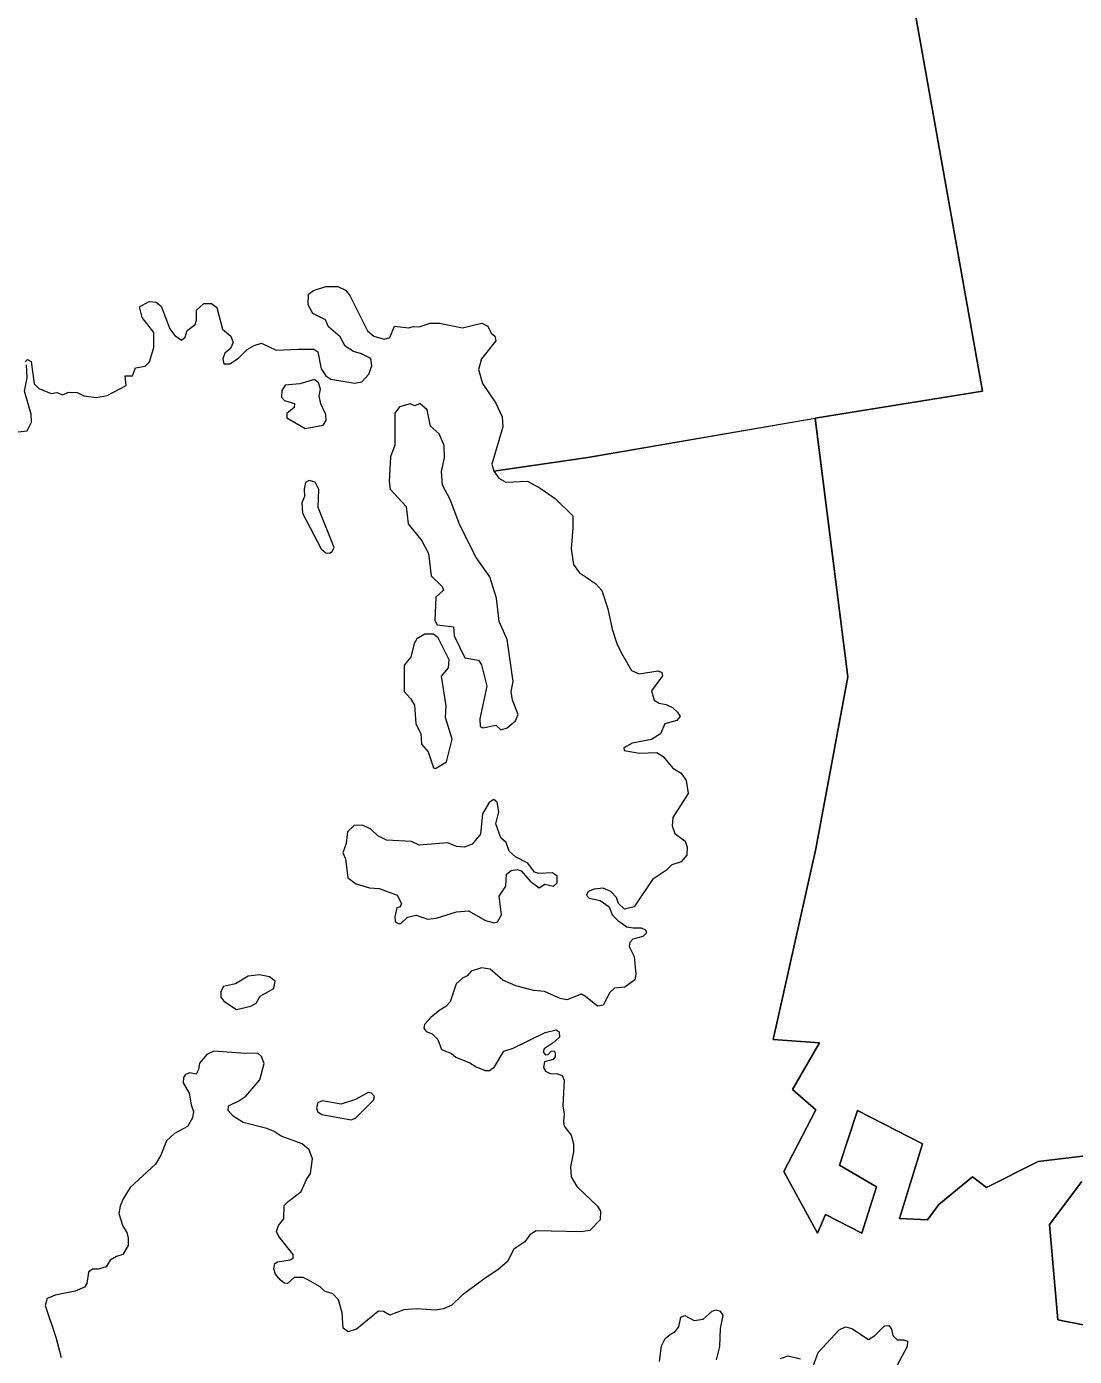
# Model space of a CAD drawing. Extents: x 369010 to 739155, y 6377141 to 6616555.
# Drawn here: x 419830 to 421785, y 6455809 to 6458291 of the extents above; entities that cross this region are included whole.
import ezdxf

# ---------------------------------------------------------------- set-up
doc = ezdxf.new("R2010")
doc.units = 0
doc.header["$LTSCALE"] = 40
doc.layers.add('1', color=7, linetype='Continuous', lineweight=13)

msp = doc.modelspace()

# ---------------------------------------------------------------- linework, layer by layer
at = {"layer": '1'}
for points in [[(420415.25, 6457712.14), (420393.41, 6457731.17), (420387.78, 6457743.92), (420363.78, 6457755.67), (420355.34, 6457772.05), (420355.84, 6457791.75), (420364.94, 6457798.7), (420388.44, 6457806.48), (420410.62, 6457806.48), (420425.02, 6457799.53), (420433.29, 6457789.6), (420465.9, 6457723.39), (420477.65, 6457713.8), (420497.34, 6457708.17), (420507.93, 6457711.15), (420516.21, 6457732.5), (420542.69, 6457729.02), (420551.79, 6457731.67), (420562.22, 6457731.17), (420582.74, 6457737.79), (420600.29, 6457738.12), (420643.32, 6457729.02), (420679.07, 6457738.12), (420690.82, 6457732.17), (420696.94, 6457719.42), (420703.89, 6457713.8), (420705.21, 6457705.19), (420678.57, 6457671.59), (420673.44, 6457651.24), (420680.89, 6457625.09), (420705.21, 6457588.51), (420717.3, 6457563.19), (420718.29, 6457544.49), (420697.77, 6457474.97), (420701.57, 6457461.57), (420877.17, 6457486.89), (421301.69, 6457560.37), (421324.53, 6457564.18), (421613.5, 6457611.18), (421496.16, 6458271.88), (421431.61, 6458634.66)], [(421431.61, 6458634.66), (421496.16, 6458271.88), (421613.5, 6457611.18), (421324.53, 6457564.18), (421301.69, 6457560.37), (421362.6, 6457077.6), (421302.85, 6456756.35), (421222.91, 6456400.85), (421309.47, 6456394.73), (421259.49, 6456307.34), (421302.68, 6456269.28), (421243.1, 6456154.42), (421305.83, 6456039.56), (421321.06, 6456073.98), (421388.42, 6456039.56), (421416.05, 6456125.78), (421347.2, 6456166), (421380.8, 6456267.95), (421501.79, 6456206.05), (421458.92, 6456066.87), (421510.89, 6456064.05), (421532.4, 6456092.68), (421595.13, 6456144.49), (421621.28, 6456124.3), (421717.6, 6456173.12), (421811.11, 6456184.54)], [(419827.05, 6457665.96), (419831.35, 6457670.27), (419838.3, 6457666.46), (419844.1, 6457624.59), (419852.37, 6457615.98), (419875.54, 6457606.38), (419886.3, 6457608.54), (419897.22, 6457604.23), (419908.15, 6457609.03), (419924.2, 6457608.54), (419936.45, 6457602.08), (419959.45, 6457599.43), (419980.14, 6457602.91), (420015.39, 6457621.61), (420013.57, 6457639.48), (420027.14, 6457639.48), (420033.27, 6457654.21), (420050.98, 6457657.69), (420059.25, 6457665.96), (420067.53, 6457692.45), (420067.53, 6457720.75), (420045.68, 6457748.55), (420040.39, 6457768.25), (420058.26, 6457778.18), (420071.33, 6457776.85), (420080.77, 6457769.9), (420096.99, 6457727.37), (420106.59, 6457714.62), (420118.67, 6457706.02), (420125.95, 6457711.64), (420129.43, 6457724.22), (420144.65, 6457735.64), (420147.14, 6457743.42), (420147.14, 6457762.12), (420160.71, 6457774.7), (420174.61, 6457774.7), (420185.04, 6457767.42), (420195.13, 6457726.37), (420211.19, 6457713.3), (420215.49, 6457702.04), (420210.36, 6457690.29), (420199.77, 6457681.69), (420195.96, 6457671.59), (420198.11, 6457661.66), (420209.36, 6457661.99), (420225.42, 6457672.42), (420241.64, 6457688.97), (420254.71, 6457696.42), (420268.12, 6457700.72), (420295.59, 6457687.65), (420336.47, 6457689.47), (420365.6, 6457689.47), (420373.38, 6457684.67), (420379.5, 6457652.39), (420388.27, 6457639.48), (420397.38, 6457633.36), (420442.23, 6457625.91), (420455.14, 6457628.56), (420468.21, 6457642.96), (420474.34, 6457658.19), (420472.19, 6457672.09), (420454.81, 6457680.69), (420439.58, 6457685.16), (420424.35, 6457695.09), (420415.25, 6457712.14)], [(419803.05, 6457533.73), (419830.86, 6457536.71), (419839.13, 6457553.26), (419838.3, 6457567.99), (419826.06, 6457611.18), (419830.86, 6457636.01), (419829.53, 6457660.34)], [(421811.11, 6456184.54), (421717.6, 6456173.12), (421621.28, 6456124.3), (421595.13, 6456144.49), (421532.4, 6456092.68), (421510.89, 6456064.05), (421458.92, 6456066.87), (421501.79, 6456206.05), (421380.8, 6456267.95), (421347.2, 6456166), (421416.05, 6456125.78), (421388.42, 6456039.56), (421321.06, 6456073.98), (421305.83, 6456039.56), (421243.1, 6456154.42), (421302.68, 6456269.28), (421259.49, 6456307.34), (421309.47, 6456394.73), (421222.91, 6456400.85), (421302.85, 6456756.35), (421362.6, 6457077.6), (421301.69, 6457560.21), (420877.17, 6457486.89), (420701.57, 6457461.57), (420711.34, 6457448.82), (420724.25, 6457441.05), (420764.3, 6457443.2), (420788.13, 6457430.12), (420816.27, 6457410.59), (420849.37, 6457378.32), (420849.37, 6457355.64), (420845.89, 6457316.75), (420850.2, 6457287.13), (420861.12, 6457272.4), (420874.36, 6457263.46), (420892.4, 6457251.21), (420903.16, 6457238.63), (420914.74, 6457204.87), (420922.85, 6457166.47), (420931.46, 6457140.16), (420939.73, 6457121.62), (420958.44, 6457089.51), (420973.17, 6457083.23), (421008.58, 6457088.69), (421015.37, 6457085.71), (421016.69, 6457079.75), (420996.34, 6457051.45), (421001.14, 6457034.07), (421010.4, 6457028.28), (421023.15, 6457025.8), (421035.23, 6457020.66), (421044.66, 6457011.89), (421049.3, 6457003.78), (421043.34, 6456996.5), (421020.83, 6456990.21), (421012.56, 6456971.18), (420996.01, 6456960.75), (420959.76, 6456953.64)], [(420959.76, 6456953.64), (420944.53, 6456945.2), (420944.86, 6456940.4), (420973.5, 6456935.43), (421006.27, 6456936.59), (421017.69, 6456929.14), (421035.89, 6456906.96), (421051.61, 6456898.19), (421060.88, 6456883.96), (421064.69, 6456859.79), (421035.56, 6456814.94), (421034.73, 6456799.88), (421039.37, 6456784.99), (421058.73, 6456770.92), (421062.54, 6456760), (421062.04, 6456744.77), (421051.45, 6456732.69), (421034.24, 6456727.06), (421024.14, 6456716.63), (420997.99, 6456699.59), (420963.57, 6456648.45), (420945.36, 6456643.81), (420934.6, 6456654.9), (420930.63, 6456665.82), (420920.04, 6456676.91), (420905.64, 6456683.2), (420888.76, 6456681.38), (420877.84, 6456676.75), (420874.53, 6456670.46), (420879.49, 6456664.67), (420900.51, 6456660.03), (420916.89, 6456648.45), (420922.85, 6456633.39), (420933.11, 6456622.79), (420950, 6456611.04), (420961.75, 6456609.22), (420976.97, 6456609.22), (420984.92, 6456605.58), (420986.74, 6456599.95), (420979.62, 6456592.84), (420961.41, 6456588.04), (420955.46, 6456581.91), (420954.63, 6456574.14), (420963.4, 6456555.93), (420966.71, 6456522.66), (420964.72, 6456512.4), (420946.52, 6456498.67), (420926.99, 6456496.51), (420918.55, 6456488.57), (420905.64, 6456464.9), (420895.54, 6456462.75), (420873.04, 6456481.29), (420865.09, 6456485.59), (420838.28, 6456474.83), (420825.7, 6456477.48), (420796.24, 6456490.22), (420776.22, 6456492.38), (420742.78, 6456500.65), (420718.45, 6456511.24), (420695.12, 6456531.93), (420678.57, 6456534.58), (420659.7, 6456528.29), (420652.09, 6456519.85), (420643.48, 6456515.55), (420631.73, 6456504.95), (420620.31, 6456471.03), (420612.04, 6456462.25), (420600.95, 6456455.63), (420584.56, 6456442.39), (420572.15, 6456428.49), (420571.32, 6456421.71), (420575.46, 6456415.42), (420586.55, 6456411.28), (420597.47, 6456401.02), (420604.26, 6456381.98), (420622.46, 6456374.54), (420630.57, 6456367.59), (420657.22, 6456357.49), (420668.97, 6456349.88), (420685.85, 6456343.09), (420693.79, 6456343.09), (420702.73, 6456349.55), (420720.44, 6456379.01), (420738.15, 6456384.63), (420797.73, 6456414.09), (420818.09, 6456418.73), (420823.88, 6456414.92), (420824.05, 6456404.82), (420812.63, 6456394.56), (420795.58, 6456383.64), (420794.09, 6456376.85), (420797.9, 6456372.39), (420803.36, 6456373.05), (420808.49, 6456379.17), (420814.61, 6456379.83), (420816.43, 6456375.7), (420815.94, 6456368.91), (420812.63, 6456363.12), (420796.24, 6456358.81), (420794.42, 6456348.55)], [(420794.42, 6456348.55), (420797.9, 6456341.77), (420807.17, 6456337.13), (420820.74, 6456336.47), (420829.18, 6456333.33), (420832.82, 6456325.05), (420830.34, 6456276.89), (420833.31, 6456261.17), (420831.99, 6456247.76), (420832.98, 6456239.16), (420846.06, 6456221.94), (420850.69, 6456205.89), (420850.53, 6456191.16), (420845.07, 6456162.86), (420845.89, 6456144.65), (420856.49, 6456126.45), (420895.38, 6456089.37), (420900.84, 6456080.11), (420900.18, 6456064.38), (420880.65, 6456044.19), (420864.59, 6456041.54), (420780.85, 6456043.36), (420769.1, 6456036.08), (420759.33, 6456023.01), (420739.14, 6456009.44), (420727.56, 6455986.6), (420709.52, 6455970.71), (420687.51, 6455956.64), (420642.82, 6455923.7), (420623.29, 6455905), (420607.73, 6455898.05), (420593, 6455895.4), (420557.92, 6455897.89), (420533.75, 6455895.9), (420507.44, 6455885.97), (420496.02, 6455892.92), (420486.42, 6455893.75), (420445.54, 6455859.82), (420429.82, 6455855.19), (420420.88, 6455862.14), (420418.89, 6455890.77), (420411.94, 6455914.93), (420401.02, 6455926.19), (420385.46, 6455930.82), (420377.35, 6455938.93), (420355.84, 6455951.51), (420345.74, 6455956.31), (420329.19, 6455956.64), (420316.94, 6455945.55), (420310.65, 6455945.72), (420303.04, 6455952.01), (420294.27, 6455962.93), (420291.12, 6455972.69), (420293.28, 6455982.79), (420297.91, 6455985.77), (420321.74, 6455989.57), (420327.2, 6455992.89), (420327.53, 6455999.67), (420300.56, 6456032.77), (420296.25, 6456042.37), (420299.73, 6456053.46), (420309.83, 6456065.71), (420310.65, 6456090.86), (420317.77, 6456098.15), (420342.43, 6456116.85), (420352.03, 6456139.19), (420359.81, 6456150.44), (420363.45, 6456178.08), (420356.83, 6456194.8), (420344.08, 6456205.89), (420304.69, 6456220.62), (420291.95, 6456228.73), (420278.21, 6456234.52), (420233.86, 6456245.61), (420215.49, 6456257.86), (420206.22, 6456268.45), (420206.39, 6456276.72), (420226.08, 6456286.16), (420238.82, 6456295.1), (420265.14, 6456325.55), (420273.08, 6456355.84), (420268.28, 6456369.08), (420261.33, 6456375.03), (420237.67, 6456374.87), (420179.41, 6456378.84), (420166, 6456372.55), (420152.76, 6456356.83), (420150.28, 6456344.58), (420146.14, 6456336.14), (420134.72, 6456338.62), (420126.61, 6456335.15), (420122.48, 6456329.69), (420121.98, 6456319.59), (420132.9, 6456300.56), (420137.2, 6456278.54), (420141.34, 6456266.46), (420139.36, 6456254.55), (420129.92, 6456238.16), (420105.92, 6456225.25), (420090.7, 6456211.85)], [(420090.7, 6456211.85), (420080.11, 6456184.7), (420070.34, 6456168.32), (420023.01, 6456124.79), (420009.93, 6456103.61), (420004.14, 6456089.7), (420001.99, 6456075.8), (420009.44, 6456052.47), (420016.72, 6456040.22), (420019.53, 6456029.79), (420019.53, 6456016.06), (420009.44, 6455999.17), (419997.35, 6455995.86), (419985.77, 6455988.58), (419978.16, 6455976.33), (419963.43, 6455972.2), (419952.5, 6455971.87), (419945.55, 6455966.4), (419941.91, 6455945.55), (419938.1, 6455938.43), (419920.23, 6455930.82), (419882.99, 6455923.7), (419868.26, 6455917.42), (419864.45, 6455904.51), (419884.31, 6455844.92), (419894.08, 6455807.36)], [(421798.87, 6456135.72), (421739.12, 6456055.45), (421754.34, 6455877.36), (421804.66, 6455867.6)], [(421804.66, 6455867.6), (421754.34, 6455877.36), (421739.12, 6456055.45), (421798.87, 6456135.72)], [(421010.9, 6455799.74), (421014.54, 6455829.04), (421021.49, 6455842.61), (421030.6, 6455850.22), (421040.36, 6455855.68), (421046.81, 6455864.12), (421050.95, 6455882.66), (421058.23, 6455885.31), (421075.94, 6455876.04), (421092.49, 6455879.02), (421109.38, 6455893.75), (421116, 6455895.9), (421124.11, 6455893.75), (421129.24, 6455885.64), (421124.11, 6455861.14), (421122.78, 6455827.71), (421116.82, 6455802.89)], [(421293.25, 6455779.05), (421307.15, 6455816.46), (421346.05, 6455858.99), (421357.8, 6455864.62), (421370.21, 6455861.14), (421400.99, 6455840.95), (421412.91, 6455848.07), (421430.62, 6455866.11), (421439.06, 6455866.61), (421444.19, 6455860.32), (421446.67, 6455848.07), (421454.29, 6455840.46), (421466.53, 6455840.12), (421473.65, 6455837.48), (421473.32, 6455827.88), (421453.13, 6455790.47)], [(421236.98, 6455805.04), (421250.88, 6455810), (421274.22, 6455804.54)]]:
    msp.add_lwpolyline(points, dxfattribs=at)
for points in [[(420366.92, 6457632.86), (420339.95, 6457624.59), (420312.47, 6457622.44), (420306.35, 6457612.01), (420305.52, 6457599.76), (420310.82, 6457593.31), (420329.85, 6457587.68), (420329.02, 6457580.73), (420315.62, 6457568.98), (420315.62, 6457561.04), (420349.88, 6457541.01), (420382.98, 6457547.63), (420389.1, 6457555.9), (420388.27, 6457567.16), (420378.68, 6457587.19), (420376.03, 6457602.41), (420378.18, 6457614.66), (420374.7, 6457626.74)], [(420638.02, 6457360.94), (420620.15, 6457408.77), (420605.75, 6457435.75), (420604.09, 6457461.07), (420609.72, 6457486.72), (420608.89, 6457509.73), (420599.46, 6457531.08), (420583.73, 6457545.81), (420577.61, 6457575.93), (420563.38, 6457587.68), (420554.27, 6457583.71), (420545.5, 6457587.19), (420525.97, 6457581.56), (420517.2, 6457569.81), (420516.87, 6457510.23), (420508.93, 6457488.38), (420506.28, 6457442.37), (420508.6, 6457427.97), (420538.06, 6457395.37), (420542.19, 6457363.09), (420567.18, 6457331.48), (420579.76, 6457307.98), (420584.89, 6457266.44), (420605.42, 6457246.08), (420608.06, 6457239.63), (420593.33, 6457226.22), (420591.68, 6457183.02), (420595.98, 6457174.75), (420626.27, 6457170.78), (420627.92, 6457154.06), (420647.78, 6457113.35), (420672.94, 6457109.04), (420678.57, 6457099.94), (420689, 6457060.22), (420675.92, 6456999.48), (420676.09, 6456984.75), (420681.55, 6456982.76), (420705.38, 6456987.23), (420714.65, 6456978.96), (420726.73, 6456982.6), (420742.12, 6456995.34), (420747.25, 6457007.26), (420736.49, 6457034.24), (420734.01, 6457050.46), (420737.65, 6457069.16), (420726.56, 6457147.28), (420712, 6457181.04), (420706.54, 6457224.57), (420694.29, 6457264.62), (420668.8, 6457300.37)], [(420384.96, 6457365.74), (420373.71, 6457393.55), (420375.37, 6457427.14), (420368.41, 6457441.38), (420357.16, 6457444.02), (420350.54, 6457440.55), (420347.56, 6457428.3), (420348.39, 6457414.07), (420343.26, 6457402.32), (420344.91, 6457383.12), (420379.67, 6457316.75), (420388.44, 6457309.14), (420395.23, 6457308.48), (420400.36, 6457311.62), (420403.5, 6457319.23)], [(420593.17, 6456906.47), (420613.53, 6456918.88), (420623.95, 6456961.08), (420611.54, 6457001.96), (420612.86, 6457023.64), (420604.26, 6457079.09), (420617.33, 6457094.48), (420618.16, 6457109.38), (420597.97, 6457150.25), (420589.36, 6457157.54), (420572.98, 6457157.21), (420557.92, 6457148.43), (420553.28, 6457139.83), (420546.83, 6457114.51), (420534.58, 6457099.28), (420534.58, 6457050.29), (420546.5, 6457037.55), (420553.45, 6457024.8), (420556.43, 6456989.72), (420565.69, 6456971.68), (420566.52, 6456951.82), (420578.94, 6456937.91), (420588.87, 6456908.12)], [(420702.24, 6456618.32), (420708.52, 6456620.48), (420716.14, 6456633.22), (420711.67, 6456668.31), (420723.92, 6456686.68), (420725.57, 6456709.52), (420734.18, 6456716.3), (420745.1, 6456718.12), (420753.05, 6456715.48), (420769.6, 6456696.11), (420786.15, 6456683.86), (420796.74, 6456690.48), (420813.12, 6456687.17), (420819.91, 6456693.46), (420819.91, 6456705.71), (420811.47, 6456712.17), (420785.98, 6456710.51), (420777.54, 6456713.32), (420765.29, 6456730.21), (420741.96, 6456741.79), (420730.21, 6456752.38), (420725.08, 6456768.27), (420714.81, 6456777.21), (420705.21, 6456803.36), (420711.01, 6456825.7), (420708.19, 6456843.91), (420701.9, 6456848.71), (420692.8, 6456843.08), (420680.39, 6456821.73), (420676.58, 6456784.33), (420661.36, 6456765.13), (420646.96, 6456760), (420632.06, 6456761.32), (420616.01, 6456767.61), (420562.22, 6456763.8), (420547.99, 6456770.59), (420501.48, 6456772.91), (420485.43, 6456781.02), (420471.85, 6456794.26), (420455.8, 6456800.54), (420441.07, 6456800.38), (420428.49, 6456788.13), (420426.01, 6456766.62), (420420.05, 6456749.24), (420424.85, 6456737.82), (420429.48, 6456702.4), (420445.04, 6456691.15), (420469.54, 6456683.86), (420487.91, 6456682.71), (420521.67, 6456670.29), (420529.45, 6456654.4), (420527.13, 6456648.45), (420521.01, 6456646.79), (420517.2, 6456629.74), (420517.86, 6456620.81), (420523.33, 6456617.17), (420528.46, 6456617), (420540.87, 6456628.92), (420556.92, 6456632.72), (420577.78, 6456625.44), (420594.33, 6456627.26), (420632.23, 6456639.18), (420654.57, 6456640.83), (420686.51, 6456623.12)], [(420264.31, 6456521.5), (420243.29, 6456519.02), (420219.46, 6456504.79), (420197.28, 6456499.49), (420192.48, 6456490.39), (420192.48, 6456479.8), (420197.94, 6456472.02), (420221.78, 6456456.63), (420248.42, 6456462.75), (420258.02, 6456468.71), (420265.97, 6456481.45), (420291.12, 6456496.18), (420293.44, 6456509.75), (420283.01, 6456517.86)], [(420467.39, 6456301.55), (420443.72, 6456288.64), (420416.74, 6456280.2), (420381.16, 6456286.32), (420373.54, 6456282.52), (420371.06, 6456273.25), (420372.88, 6456266.3), (420380.5, 6456260.84), (420435.28, 6456250.74), (420443.88, 6456254.22), (420477.48, 6456287.81), (420478.81, 6456294.27), (420473.34, 6456300.56)]]:
    msp.add_lwpolyline(points, close=True, dxfattribs=at)

doc.saveas('drawing.dxf')
